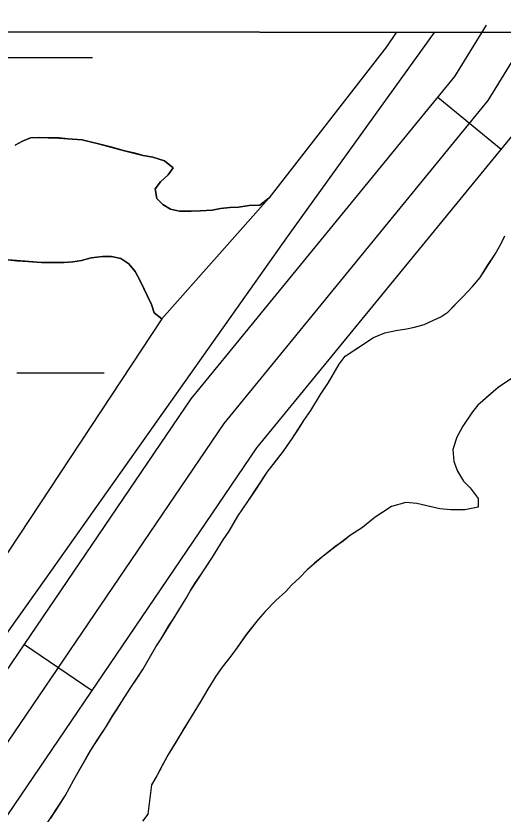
# Model space of a CAD drawing. Extents: x 3219052 to 3256913, y 800770 to 826146.
# Drawn here: x 3228265.5 to 3228443.8, y 824078 to 824370.1 of the extents above; entities that cross this region are included whole.
import ezdxf

# ---------------------------------------------------------------- set-up
doc = ezdxf.new("R2010")
doc.units = 0
for name, color, linetype in [('V-GRID-FRAM', 7, 'Continuous'), ('V-ROAD-CNTR', 7, 'Continuous'), ('V-SITE-VEGE', 7, 'Continuous'), ('V-TOPO-SHOR', 7, 'Continuous'), ('V-WETL-SWMP', 7, 'Continuous')]:
    doc.layers.add(name, color=color, linetype=linetype)

msp = doc.modelspace()

# ---------------------------------------------------------------- linework, layer by layer
at = {"layer": 'V-GRID-FRAM'}
msp.add_lwpolyline([(3223248.62, 824370.11), (3254658.46, 824333.57), (3254645.23, 806146.92), (3223219.52, 806183.49), (3223248.62, 824370.11)], dxfattribs=at)
at = {"layer": 'V-ROAD-CNTR'}
for p, q in [((3228419.95, 824340.33), (3228443.17, 824321.33)), ((3228268.53, 824140.04), (3228293.34, 824123.18))]:
    msp.add_line(p, q, dxfattribs=at)
for points in [[(3227673.15, 823290.12), (3227742.37, 823410.02), (3227952.26, 823699.8), (3228200.52, 824039.93), (3228329.63, 824229.96), (3228426.17, 824347.92), (3228437.77, 824366.72)], [(3227680.39, 823272.53), (3227680.06, 823272.08), (3227754.97, 823401.85), (3227964.39, 823690.98), (3228212.79, 824031.29), (3228341.66, 824220.98), (3228438.41, 824339.2), (3228455.38, 824366.7)], [(3227700.58, 823276.24), (3227761.2, 823376.65), (3227770.96, 823393.57), (3227976.53, 823682.16), (3228225.05, 824022.66), (3228353.69, 824212), (3228450.65, 824330.47), (3228473, 824366.68)]]:
    msp.add_lwpolyline(points, dxfattribs=at)
at = {"layer": 'V-SITE-VEGE'}
for p, q in [((3228502.08, 824364), (3228172.31, 824364.39)), ((3228267.91, 824324.33), (3228270.83, 824325.54)), ((3228270.83, 824325.54), (3228274.02, 824325.68)), ((3228274.02, 824325.68), (3228281.19, 824325.44)), ((3228281.19, 824325.44), (3228289.68, 824324.81)), ((3228289.68, 824324.81), (3228292.6, 824324.02)), ((3228265.13, 824322.86), (3228267.91, 824324.33)), ((3228292.6, 824324.02), (3228295.66, 824323.36)), ((3228295.66, 824323.36), (3228305.23, 824320.74)), ((3228305.23, 824320.74), (3228312, 824319.04)), ((3228312, 824319.04), (3228315.59, 824318.39)), ((3228315.59, 824318.39), (3228319.84, 824317.08)), ((3228319.84, 824317.08), (3228323.03, 824314.57)), ((3228323.03, 824314.57), (3228321.19, 824311.9)), ((3228321.19, 824311.9), (3228318.41, 824309.37)), ((3228318.41, 824309.37), (3228316.42, 824306.84)), ((3228316.42, 824306.84), (3228317.1, 824303.26)), ((3228317.1, 824303.26), (3228319.23, 824301.15)), ((3228358.09, 824303.37), (3228318.82, 824259.23)), ((3228319.23, 824301.15), (3228322.02, 824299.43)), ((3228354.81, 824300.87), (3228358.09, 824303.37)), ((3228322.02, 824299.43), (3228325.35, 824298.65)), ((3228325.35, 824298.65), (3228329.59, 824298.66)), ((3228329.59, 824298.66), (3228332.91, 824298.8)), ((3228332.91, 824298.8), (3228337.29, 824299.08)), ((3228337.29, 824299.08), (3228340.34, 824299.63)), ((3228340.34, 824299.63), (3228343.79, 824300.03)), ((3228343.79, 824300.03), (3228346.98, 824300.18)), ((3228346.98, 824300.18), (3228350.82, 824300.72)), ((3228350.82, 824300.72), (3228354.81, 824300.87)), ((3228443.08, 824286.88), (3228444.45, 824289.64)), ((3228440.92, 824282.92), (3228443.08, 824286.88)), ((3228274.84, 824279.89), (3228262.62, 824280.78)), ((3228293.02, 824281.54), (3228289.44, 824280.6)), ((3228297.13, 824282.09), (3228293.02, 824281.54)), ((3228300.45, 824282.1), (3228297.13, 824282.09)), ((3228303.9, 824281.32), (3228300.45, 824282.1)), ((3228306.83, 824279.33), (3228303.9, 824281.32)), ((3228435.42, 824274.41), (3228440.92, 824282.92)), ((3228283.07, 824279.92), (3228274.84, 824279.89)), ((3228286.25, 824280.06), (3228283.07, 824279.92)), ((3228289.44, 824280.6), (3228286.25, 824280.06)), ((3228309.1, 824276.56), (3228306.83, 824279.33)), ((3228310.83, 824273.37), (3228309.1, 824276.56)), ((3228315.11, 824264.5), (3228310.83, 824273.37)), ((3228432.67, 824271.05), (3228435.42, 824274.41)), ((3228429.13, 824267.28), (3228432.67, 824271.05)), ((3228423.62, 824261.74), (3228429.13, 824267.28)), ((3228316.05, 824261.45), (3228315.11, 824264.5)), ((3228318.82, 824259.23), (3228316.05, 824261.45)), ((3228421.06, 824259.95), (3228423.62, 824261.74)), ((3228414.95, 824257.17), (3228421.06, 824259.95)), ((3228400.55, 824254.16), (3228404.5, 824254.96)), ((3228404.5, 824254.96), (3228408.44, 824255.57)), ((3228408.44, 824255.57), (3228411.4, 824256.17)), ((3228411.4, 824256.17), (3228414.95, 824257.17)), ((3228385.97, 824245.62), (3228396.41, 824252.36)), ((3228396.41, 824252.36), (3228400.55, 824254.16)), ((3228383.81, 824242.65), (3228385.97, 824245.62)), ((3228379.89, 824235.92), (3228383.81, 824242.65)), ((3228447.99, 824238.13), (3228442.08, 824234.16)), ((3228376.94, 824231.57), (3228379.89, 824235.92)), ((3228442.08, 824234.16), (3228434.6, 824227.62)), ((3228373.41, 824225.63), (3228376.94, 824231.57)), ((3228370.85, 824222.07), (3228373.41, 824225.63)), ((3228432.63, 824225.25), (3228429.1, 824219.9)), ((3228434.6, 824227.62), (3228432.63, 824225.25)), ((3228366.73, 824215.54), (3228370.85, 824222.07)), ((3228429.1, 824219.9), (3228426.94, 824215.95)), ((3228363.39, 824210.79), (3228366.73, 824215.54)), ((3228426.94, 824215.95), (3228425.38, 824211.4)), ((3228357.49, 824203.08), (3228363.39, 824210.79)), ((3228425.38, 824211.4), (3228425.78, 824207.06)), ((3228425.78, 824207.06), (3228427.18, 824203.51)), ((3228350.42, 824192.39), (3228357.49, 824203.08)), ((3228427.18, 824203.51), (3228429.36, 824199.77)), ((3228429.36, 824199.77), (3228431.74, 824197.41)), ((3228431.74, 824197.41), (3228434.71, 824193.47)), ((3228434.71, 824193.47), (3228434.73, 824190.31)), ((3228346.69, 824187.05), (3228350.42, 824192.39)), ((3228402.94, 824190.59), (3228397.03, 824186.63)), ((3228408.27, 824192), (3228402.94, 824190.59)), ((3228412.22, 824191.61), (3228408.27, 824192)), ((3228420.71, 824189.67), (3228412.22, 824191.61)), ((3228434.73, 824190.31), (3228429.8, 824189.31)), ((3228424.66, 824189.29), (3228420.71, 824189.67)), ((3228429.8, 824189.31), (3228424.66, 824189.29)), ((3228343.55, 824181.51), (3228346.69, 824187.05)), ((3228397.03, 824186.63), (3228392.31, 824182.86)), ((3228341.39, 824178.34), (3228343.55, 824181.51)), ((3228392.31, 824182.86), (3228387.97, 824180.08)), ((3228387.97, 824180.08), (3228377.93, 824172.35)), ((3228337.46, 824172.01), (3228341.39, 824178.34)), ((3228329.21, 824159.55), (3228337.46, 824172.01)), ((3228377.93, 824172.35), (3228372.03, 824167.39)), ((3228372.03, 824167.39), (3228369.27, 824164.42)), ((3228369.27, 824164.42), (3228366.52, 824161.85)), ((3228366.52, 824161.85), (3228364.16, 824159.27)), ((3228327.64, 824156.78), (3228329.21, 824159.55)), ((3228364.16, 824159.27), (3228360.62, 824156.1)), ((3228325.09, 824152.62), (3228327.64, 824156.78)), ((3228360.62, 824156.1), (3228356.68, 824152.14)), ((3228318.62, 824142.14), (3228325.09, 824152.62)), ((3228356.68, 824152.14), (3228354.12, 824149.17)), ((3228354.12, 824149.17), (3228349.8, 824143.63)), ((3228349.8, 824143.63), (3228346.46, 824138.88)), ((3228316.65, 824139.17), (3228318.62, 824142.14)), ((3228311.94, 824130.86), (3228316.65, 824139.17)), ((3228346.46, 824138.88), (3228344.1, 824135.71)), ((3228344.1, 824135.71), (3228340.96, 824131.75)), ((3228340.96, 824131.75), (3228338.6, 824128.39)), ((3228307.23, 824123.94), (3228311.94, 824130.86)), ((3228338.6, 824128.39), (3228335.66, 824123.64)), ((3228302.52, 824116.42), (3228307.23, 824123.94)), ((3228335.66, 824123.64), (3228333.3, 824119.49)), ((3228333.3, 824119.49), (3228329.57, 824113.55)), ((3228300.75, 824113.85), (3228302.52, 824116.42)), ((3228298.59, 824110.09), (3228300.75, 824113.85)), ((3228329.57, 824113.55), (3228321.13, 824099.51)), ((3228292.89, 824101.38), (3228298.59, 824110.09)), ((3228286.61, 824090.5), (3228292.89, 824101.38)), ((3228321.13, 824099.51), (3228317.01, 824091.99)), ((3228317.01, 824091.99), (3228315.05, 824088.63)), ((3228283.48, 824084.57), (3228286.61, 824090.5)), ((3228315.05, 824088.63), (3228313.7, 824077.96)), ((3228275.81, 824072.9), (3228283.48, 824084.57)), ((3228313.7, 824077.96), (3228311.74, 824075.39))]:
    msp.add_line(p, q, dxfattribs=at)
at = {"layer": 'V-TOPO-SHOR'}
for points in [[(3228404.66, 824364.12), (3228401.1, 824358.86), (3228358.09, 824303.37), (3228318.82, 824259.23), (3228218.01, 824106.59), (3228110.25, 823949.55), (3228102.73, 823937.38), (3228101.55, 823931.6), (3228101.96, 823929.21), (3228103.95, 823928.82), (3228110.31, 823930.63), (3228276.54, 824164.33), (3228364.9, 824289.26), (3228418.75, 824364.1)], [(3228358.09, 824303.37), (3228354.81, 824300.87), (3228350.82, 824300.72), (3228346.98, 824300.18), (3228343.79, 824300.03), (3228340.34, 824299.63), (3228337.29, 824299.08), (3228332.91, 824298.8), (3228329.59, 824298.66), (3228325.35, 824298.65), (3228322.02, 824299.43), (3228319.23, 824301.15), (3228317.1, 824303.26), (3228316.42, 824306.84), (3228318.41, 824309.37), (3228321.19, 824311.9), (3228323.03, 824314.57), (3228319.84, 824317.08), (3228315.59, 824318.39), (3228312, 824319.04), (3228309.08, 824319.83), (3228305.23, 824320.74), (3228300.58, 824322.05), (3228295.66, 824323.36), (3228292.6, 824324.02), (3228289.68, 824324.81), (3228284.5, 824325.19), (3228281.19, 824325.44), (3228277.2, 824325.56), (3228274.02, 824325.68), (3228270.83, 824325.54), (3228267.91, 824324.33), (3228265.13, 824322.86)], [(3228262.62, 824280.78), (3228265.81, 824280.52), (3228269.93, 824280.27), (3228274.84, 824279.89), (3228278.95, 824279.9), (3228283.07, 824279.92), (3228286.25, 824280.06), (3228289.44, 824280.6), (3228293.02, 824281.54), (3228297.13, 824282.09), (3228300.45, 824282.1), (3228303.9, 824281.32), (3228306.83, 824279.33), (3228309.1, 824276.56), (3228310.83, 824273.37), (3228312.44, 824270.06), (3228313.77, 824267.28), (3228315.11, 824264.5), (3228316.05, 824261.45), (3228318.82, 824259.23), (3228358.09, 824303.37)], [(3228278.17, 824076.46), (3228281.12, 824081.01), (3228283.48, 824084.57), (3228285.04, 824087.54), (3228286.61, 824090.5), (3228289.36, 824095.25), (3228291.13, 824098.42), (3228292.89, 824101.38), (3228295.45, 824105.34), (3228298.59, 824110.09), (3228300.75, 824113.85), (3228302.52, 824116.42), (3228304.28, 824119.19), (3228307.23, 824123.94), (3228309.58, 824127.3), (3228311.94, 824130.86), (3228314.89, 824136.01), (3228316.65, 824139.17), (3228318.62, 824142.14), (3228321.36, 824146.69), (3228323.13, 824149.46), (3228325.09, 824152.62), (3228327.64, 824156.78), (3228329.21, 824159.55), (3228330.98, 824162.32), (3228333.34, 824165.88), (3228337.46, 824172.01), (3228339.43, 824175.18), (3228341.39, 824178.34), (3228343.55, 824181.51), (3228346.69, 824187.05), (3228350.42, 824192.39), (3228352.78, 824195.95), (3228355.14, 824199.51), (3228357.49, 824203.08), (3228361.03, 824207.63), (3228363.39, 824210.79), (3228366.73, 824215.54), (3228368.89, 824218.91), (3228370.85, 824222.07), (3228373.41, 824225.64), (3228376.94, 824231.57), (3228379.89, 824235.92), (3228381.65, 824238.89), (3228383.81, 824242.65), (3228385.97, 824245.62), (3228389.32, 824247.8), (3228392.67, 824249.98), (3228396.41, 824252.36), (3228400.55, 824254.16), (3228404.5, 824254.96), (3228408.44, 824255.57), (3228411.4, 824256.17), (3228414.95, 824257.17), (3228417.91, 824258.56), (3228421.06, 824259.95), (3228423.62, 824261.74), (3228426.18, 824264.31), (3228429.13, 824267.28), (3228432.67, 824271.05), (3228435.42, 824274.41), (3228438.17, 824278.77), (3228440.92, 824282.92), (3228443.08, 824286.88), (3228444.45, 824289.64)], [(3228447.99, 824238.13), (3228442.08, 824234.16), (3228437.75, 824230.4), (3228434.6, 824227.62), (3228432.63, 824225.25), (3228429.1, 824219.9), (3228426.94, 824215.95), (3228425.38, 824211.4), (3228425.78, 824207.06), (3228427.18, 824203.51), (3228429.36, 824199.77), (3228431.74, 824197.41), (3228434.72, 824193.47), (3228434.73, 824190.31), (3228429.79, 824189.31), (3228424.66, 824189.29), (3228420.71, 824189.67), (3228416.37, 824190.64), (3228412.22, 824191.61), (3228408.27, 824192), (3228402.94, 824190.6), (3228399.99, 824188.61), (3228397.03, 824186.63), (3228392.31, 824182.86), (3228387.97, 824180.08), (3228385.22, 824177.9), (3228382.26, 824175.72), (3228377.93, 824172.35), (3228374.78, 824169.77), (3228372.03, 824167.39), (3228369.27, 824164.42), (3228366.52, 824161.85), (3228364.16, 824159.27), (3228360.62, 824156.1), (3228356.68, 824152.14), (3228354.12, 824149.17), (3228349.8, 824143.63), (3228346.46, 824138.88), (3228344.1, 824135.71), (3228340.96, 824131.75), (3228338.6, 824128.39), (3228335.66, 824123.64), (3228333.3, 824119.49), (3228331.53, 824116.72), (3228329.57, 824113.55), (3228326.82, 824109), (3228324.27, 824104.65), (3228321.13, 824099.51), (3228318.58, 824094.96), (3228317.01, 824091.99), (3228315.05, 824088.63), (3228313.7, 824077.96)], [(3228313.7, 824077.96), (3228311.74, 824075.39)]]:
    msp.add_lwpolyline(points, dxfattribs=at)
at = {"layer": 'V-WETL-SWMP'}
for p, q in [((3228502.11, 824364), (3228172.31, 824364.39)), ((3228193.44, 824355.07), (3228293.44, 824354.86)), ((3228267.91, 824324.33), (3228270.83, 824325.53)), ((3228270.83, 824325.53), (3228274.02, 824325.67)), ((3228274.02, 824325.67), (3228277.2, 824325.55)), ((3228277.2, 824325.55), (3228281.18, 824325.43)), ((3228281.18, 824325.43), (3228284.5, 824325.18)), ((3228284.5, 824325.18), (3228289.68, 824324.8)), ((3228289.68, 824324.8), (3228292.6, 824324.01)), ((3228265.13, 824322.86), (3228267.91, 824324.33)), ((3228292.6, 824324.01), (3228295.66, 824323.36)), ((3228295.66, 824323.36), (3228300.58, 824322.05)), ((3228300.58, 824322.05), (3228305.23, 824320.74)), ((3228305.23, 824320.74), (3228309.08, 824319.82)), ((3228309.08, 824319.82), (3228312, 824319.03)), ((3228312, 824319.03), (3228315.59, 824318.38)), ((3228315.59, 824318.38), (3228319.84, 824317.07)), ((3228319.84, 824317.07), (3228323.03, 824314.56)), ((3228323.03, 824314.56), (3228321.18, 824311.9)), ((3228321.18, 824311.9), (3228318.41, 824309.37)), ((3228318.41, 824309.37), (3228316.42, 824306.84)), ((3228316.42, 824306.84), (3228317.1, 824303.26)), ((3228317.1, 824303.26), (3228319.23, 824301.14)), ((3228358.09, 824303.36), (3228318.82, 824259.23)), ((3228319.23, 824301.14), (3228322.02, 824299.42)), ((3228354.81, 824300.86), (3228358.09, 824303.36)), ((3228322.02, 824299.42), (3228325.35, 824298.64)), ((3228325.35, 824298.64), (3228329.59, 824298.65)), ((3228329.59, 824298.65), (3228332.91, 824298.8)), ((3228332.91, 824298.8), (3228337.29, 824299.08)), ((3228337.29, 824299.08), (3228340.34, 824299.62)), ((3228340.34, 824299.62), (3228343.79, 824300.03)), ((3228343.79, 824300.03), (3228346.98, 824300.17)), ((3228346.98, 824300.17), (3228350.82, 824300.72)), ((3228350.82, 824300.72), (3228354.81, 824300.86)), ((3228443.08, 824286.87), (3228444.45, 824289.64)), ((3228440.92, 824282.91), (3228443.08, 824286.87)), ((3228265.81, 824280.52), (3228262.62, 824280.77)), ((3228293.02, 824281.54), (3228289.44, 824280.6)), ((3228297.13, 824282.08), (3228293.02, 824281.54)), ((3228300.45, 824282.09), (3228297.13, 824282.08)), ((3228303.9, 824281.31), (3228300.45, 824282.09)), ((3228306.83, 824279.33), (3228303.9, 824281.31)), ((3228438.17, 824278.76), (3228440.92, 824282.91)), ((3228269.92, 824280.26), (3228265.81, 824280.52)), ((3228274.84, 824279.88), (3228269.92, 824280.26)), ((3228283.07, 824279.91), (3228274.84, 824279.88)), ((3228286.25, 824280.05), (3228283.07, 824279.91)), ((3228289.44, 824280.6), (3228286.25, 824280.05)), ((3228309.09, 824276.55), (3228306.83, 824279.33)), ((3228435.42, 824274.41), (3228438.17, 824278.76)), ((3228310.83, 824273.37), (3228309.09, 824276.55)), ((3228312.44, 824270.06), (3228310.83, 824273.37)), ((3228432.67, 824271.04), (3228435.42, 824274.41)), ((3228315.11, 824264.49), (3228312.44, 824270.06)), ((3228429.13, 824267.28), (3228432.67, 824271.04)), ((3228423.62, 824261.73), (3228429.13, 824267.28)), ((3228316.05, 824261.44), (3228315.11, 824264.49)), ((3228318.82, 824259.23), (3228316.05, 824261.44)), ((3228421.06, 824259.95), (3228423.62, 824261.73)), ((3228414.95, 824257.16), (3228417.91, 824258.55)), ((3228417.91, 824258.55), (3228421.06, 824259.95)), ((3228400.55, 824254.15), (3228404.5, 824254.95)), ((3228404.5, 824254.95), (3228408.44, 824255.56)), ((3228408.44, 824255.56), (3228411.4, 824256.16)), ((3228411.4, 824256.16), (3228414.95, 824257.16)), ((3228392.67, 824249.98), (3228396.41, 824252.36)), ((3228396.41, 824252.36), (3228400.55, 824254.15)), ((3228385.97, 824245.61), (3228392.67, 824249.98)), ((3228383.81, 824242.64), (3228385.97, 824245.61)), ((3228381.65, 824238.89), (3228383.81, 824242.64)), ((3228265.79, 824239.49), (3228297.79, 824239.42)), ((3228379.89, 824235.92), (3228381.65, 824238.89)), ((3228447.99, 824238.13), (3228442.08, 824234.16)), ((3228376.94, 824231.56), (3228379.89, 824235.92)), ((3228442.08, 824234.16), (3228437.75, 824230.39)), ((3228373.41, 824225.63), (3228376.94, 824231.56)), ((3228437.75, 824230.39), (3228434.6, 824227.62)), ((3228370.85, 824222.07), (3228373.41, 824225.63)), ((3228432.63, 824225.24), (3228429.1, 824219.9)), ((3228434.6, 824227.62), (3228432.63, 824225.24)), ((3228368.89, 824218.9), (3228370.85, 824222.07)), ((3228429.1, 824219.9), (3228426.94, 824215.94)), ((3228366.73, 824215.54), (3228368.89, 824218.9)), ((3228363.39, 824210.79), (3228366.73, 824215.54)), ((3228426.94, 824215.94), (3228425.37, 824211.4)), ((3228361.03, 824207.62), (3228363.39, 824210.79)), ((3228425.37, 824211.4), (3228425.78, 824207.06)), ((3228357.49, 824203.07), (3228361.03, 824207.62)), ((3228425.78, 824207.06), (3228427.18, 824203.51)), ((3228350.42, 824192.39), (3228357.49, 824203.07)), ((3228427.18, 824203.51), (3228429.36, 824199.76)), ((3228429.36, 824199.76), (3228431.74, 824197.4)), ((3228431.74, 824197.4), (3228434.71, 824193.46)), ((3228434.71, 824193.46), (3228434.73, 824190.31)), ((3228346.69, 824187.04), (3228350.42, 824192.39)), ((3228402.94, 824190.59), (3228397.03, 824186.62)), ((3228408.27, 824191.99), (3228402.94, 824190.59)), ((3228412.22, 824191.61), (3228408.27, 824191.99)), ((3228416.36, 824190.64), (3228412.22, 824191.61)), ((3228420.71, 824189.67), (3228416.36, 824190.64)), ((3228434.73, 824190.31), (3228429.79, 824189.3)), ((3228424.66, 824189.28), (3228420.71, 824189.67)), ((3228429.79, 824189.3), (3228424.66, 824189.28)), ((3228343.55, 824181.5), (3228346.69, 824187.04)), ((3228397.03, 824186.62), (3228392.31, 824182.86)), ((3228341.39, 824178.34), (3228343.55, 824181.5)), ((3228392.31, 824182.86), (3228387.97, 824180.08)), ((3228387.97, 824180.08), (3228385.22, 824177.9)), ((3228337.46, 824172.01), (3228341.39, 824178.34)), ((3228382.26, 824175.72), (3228377.93, 824172.34)), ((3228385.22, 824177.9), (3228382.26, 824175.72)), ((3228333.34, 824165.87), (3228337.46, 824172.01)), ((3228374.78, 824169.77), (3228372.03, 824167.39)), ((3228377.93, 824172.34), (3228374.78, 824169.77)), ((3228372.03, 824167.39), (3228369.27, 824164.42)), ((3228330.98, 824162.31), (3228333.34, 824165.87)), ((3228369.27, 824164.42), (3228366.52, 824161.84)), ((3228329.21, 824159.54), (3228330.98, 824162.31)), ((3228366.52, 824161.84), (3228364.16, 824159.27)), ((3228327.64, 824156.77), (3228329.21, 824159.54)), ((3228364.16, 824159.27), (3228360.62, 824156.1)), ((3228325.09, 824152.62), (3228327.64, 824156.77)), ((3228360.62, 824156.1), (3228356.68, 824152.14)), ((3228323.13, 824149.45), (3228325.09, 824152.62)), ((3228356.68, 824152.14), (3228354.12, 824149.17)), ((3228321.36, 824146.68), (3228323.13, 824149.45)), ((3228318.61, 824142.13), (3228321.36, 824146.68)), ((3228354.12, 824149.17), (3228349.8, 824143.62)), ((3228349.8, 824143.62), (3228346.46, 824138.87)), ((3228316.65, 824139.17), (3228318.61, 824142.13)), ((3228314.88, 824136), (3228316.65, 824139.17)), ((3228346.46, 824138.87), (3228344.1, 824135.71)), ((3228311.94, 824130.86), (3228314.88, 824136)), ((3228344.1, 824135.71), (3228340.96, 824131.75)), ((3228340.96, 824131.75), (3228338.6, 824128.38)), ((3228309.58, 824127.3), (3228311.94, 824130.86)), ((3228307.23, 824123.93), (3228309.58, 824127.3)), ((3228338.6, 824128.38), (3228335.66, 824123.64)), ((3228304.28, 824119.18), (3228307.23, 824123.93)), ((3228335.66, 824123.64), (3228333.3, 824119.48)), ((3228302.51, 824116.41), (3228304.28, 824119.18)), ((3228333.3, 824119.48), (3228331.53, 824116.71)), ((3228300.75, 824113.84), (3228302.51, 824116.41)), ((3228331.53, 824116.71), (3228329.57, 824113.55)), ((3228298.59, 824110.08), (3228300.75, 824113.84)), ((3228329.57, 824113.55), (3228326.82, 824109)), ((3228295.45, 824105.34), (3228298.59, 824110.08)), ((3228326.82, 824109), (3228324.27, 824104.64)), ((3228292.89, 824101.38), (3228295.45, 824105.34)), ((3228324.27, 824104.64), (3228321.13, 824099.5)), ((3228291.13, 824098.41), (3228292.89, 824101.38)), ((3228289.36, 824095.25), (3228291.13, 824098.41)), ((3228321.13, 824099.5), (3228318.58, 824094.95)), ((3228286.61, 824090.5), (3228289.36, 824095.25)), ((3228318.58, 824094.95), (3228317.01, 824091.99)), ((3228317.01, 824091.99), (3228315.05, 824088.62)), ((3228283.47, 824084.57), (3228286.61, 824090.5)), ((3228315.05, 824088.62), (3228313.7, 824077.96)), ((3228281.12, 824081), (3228283.47, 824084.57)), ((3228278.17, 824076.45), (3228281.12, 824081))]:
    msp.add_line(p, q, dxfattribs=at)

doc.saveas('drawing.dxf')
